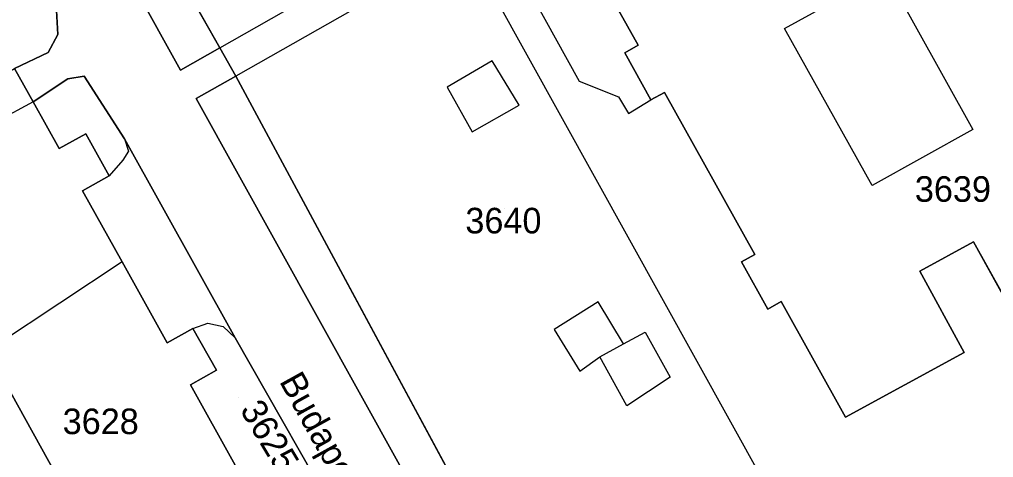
# Model space of a CAD drawing. Extents: x -262715 to -259381, y -1237238 to -1231182.
# Drawn here: x -261788.7 to -261712.6, y -1235895.7 to -1235861.4 of the extents above; entities that cross this region are included whole.
import ezdxf

# ---------------------------------------------------------------- set-up
doc = ezdxf.new("R2010")
doc.units = 0
for name, color, linetype in [('body_kn', 7, 'Continuous'), ('kladpar_druhypozemkov', 7, 'Continuous'), ('kladpar_hranice', 7, 'Continuous'), ('kladpar_parcelnecisla', 7, 'Continuous'), ('kladpar_plochy', 7, 'Continuous'), ('popisy', 7, 'Continuous'), ('zappar_hrandruhpozemk', 7, 'Continuous')]:
    doc.layers.add(name, color=color, linetype=linetype)

msp = doc.modelspace()

# ---------------------------------------------------------------- linework, layer by layer
at = {"layer": 'body_kn'}
for p, q in [((-261785.69, -1235862.62), (-261785.69, -1235862.62)), ((-261728.89, -1235862.15), (-261728.89, -1235862.15)), ((-261740.34, -1235863.46), (-261740.34, -1235863.46)), ((-261786.47, -1235864.01), (-261786.47, -1235864.01)), ((-261773.04, -1235863.66), (-261773.04, -1235863.66)), ((-261773.04, -1235863.66), (-261773.04, -1235863.66)), ((-261741.39, -1235864.05), (-261741.39, -1235864.05)), ((-261751.75, -1235864.67), (-261751.75, -1235864.67)), ((-261776.11, -1235865.4), (-261776.11, -1235865.4)), ((-261784.92, -1235866.09), (-261784.92, -1235866.09)), ((-261783.65, -1235865.88), (-261783.65, -1235865.88)), ((-261771.78, -1235865.86), (-261771.78, -1235865.86)), ((-261744.94, -1235866.26), (-261744.94, -1235866.26)), ((-261755.27, -1235866.74), (-261755.27, -1235866.74)), ((-261738.28, -1235867.14), (-261738.28, -1235867.14)), ((-261787.63, -1235867.88), (-261787.63, -1235867.88)), ((-261787.63, -1235867.88), (-261787.63, -1235867.88)), ((-261774.88, -1235867.61), (-261774.88, -1235867.61)), ((-261741.86, -1235867.49), (-261741.86, -1235867.49)), ((-261739.34, -1235867.73), (-261739.34, -1235867.73)), ((-261749.63, -1235868.14), (-261749.63, -1235868.14)), ((-261741.08, -1235868.79), (-261741.08, -1235868.79)), ((-261753.32, -1235870.21), (-261753.32, -1235870.21)), ((-261753.32, -1235870.21), (-261753.32, -1235870.21)), ((-261714.16, -1235870.03), (-261714.16, -1235870.03)), ((-261783.52, -1235870.37), (-261783.52, -1235870.37)), ((-261780.5, -1235870.78), (-261780.5, -1235870.78)), ((-261780.5, -1235870.78), (-261780.5, -1235870.78)), ((-261785.6, -1235871.53), (-261785.6, -1235871.53)), ((-261780.17, -1235871.72), (-261780.17, -1235871.72)), ((-261780.63, -1235872.44), (-261780.63, -1235872.44)), ((-261781.7, -1235873.67), (-261781.7, -1235873.67)), ((-261783.77, -1235874.82), (-261783.77, -1235874.82)), ((-261722.04, -1235874.42), (-261722.04, -1235874.42)), ((-261714.11, -1235878.81), (-261714.11, -1235878.81)), ((-261731.22, -1235879.8), (-261731.22, -1235879.8)), ((-261780.68, -1235880.37), (-261780.68, -1235880.37)), ((-261780.68, -1235880.37), (-261780.68, -1235880.37)), ((-261732.27, -1235880.39), (-261732.27, -1235880.39)), ((-261718.32, -1235881.11), (-261718.32, -1235881.11)), ((-261743.47, -1235883.51), (-261743.47, -1235883.51)), ((-261729.15, -1235883.49), (-261729.15, -1235883.49)), ((-261730.21, -1235884.08), (-261730.21, -1235884.08)), ((-261773.97, -1235885.17), (-261773.97, -1235885.17)), ((-261772.79, -1235885.44), (-261772.79, -1235885.44)), ((-261775.15, -1235885.59), (-261775.15, -1235885.59)), ((-261775.15, -1235885.59), (-261775.15, -1235885.59)), ((-261746.89, -1235885.66), (-261746.89, -1235885.66)), ((-261739.79, -1235885.87), (-261739.79, -1235885.87)), ((-261777.16, -1235886.71), (-261777.16, -1235886.71)), ((-261771.84, -1235886.32), (-261771.84, -1235886.32)), ((-261741.48, -1235886.78), (-261741.48, -1235886.78)), ((-261741.48, -1235886.78), (-261741.48, -1235886.78)), ((-261743.34, -1235887.82), (-261743.34, -1235887.82)), ((-261743.34, -1235887.82), (-261743.34, -1235887.82)), ((-261714.86, -1235887.47), (-261714.86, -1235887.47)), ((-261773.3, -1235888.86), (-261773.3, -1235888.86)), ((-261744.89, -1235888.93), (-261744.89, -1235888.93)), ((-261775.33, -1235889.99), (-261775.33, -1235889.99)), ((-261737.84, -1235889.39), (-261737.84, -1235889.39)), ((-261737.84, -1235889.39), (-261737.84, -1235889.39)), ((-261741.22, -1235891.63), (-261741.22, -1235891.63)), ((-261724.12, -1235892.51), (-261724.12, -1235892.51))]:
    msp.add_line(p, q, dxfattribs=at)
at = {"layer": 'kladpar_druhypozemkov'}
for p, q in [((-261715.51, -1235873.9), (-261715.51, -1235873.9)), ((-261750.79, -1235876.19), (-261750.79, -1235876.19)), ((-261771.61, -1235890.95), (-261771.61, -1235890.95)), ((-261782.54, -1235891.97), (-261782.54, -1235891.97))]:
    msp.add_line(p, q, dxfattribs=at)
at = {"layer": 'kladpar_hranice'}
for points in [[(-261691.43, -1235863.79), (-261681.28, -1235881.5), (-261681.98, -1235883.56), (-261682.9, -1235883.79), (-261699.17, -1235893.03), (-261700.98, -1235894), (-261704.6, -1235896.11), (-261722.66, -1235906.12), (-261725.03, -1235907.42), (-261733.37, -1235912.02), (-261736.22, -1235907.1), (-261738.92, -1235908.7), (-261745.38, -1235896.97), (-261752.86, -1235901), (-261771.78, -1235865.86), (-261773.04, -1235863.66), (-261799.8, -1235816.48), (-261785.52, -1235807.84), (-261785.53, -1235785.51), (-261788.57, -1235776.95), (-261785.71, -1235775.44), (-261771.63, -1235767.47), (-261769.96, -1235770.12)], [(-261788.57, -1235776.95), (-261785.53, -1235785.51), (-261785.52, -1235807.84), (-261799.8, -1235816.48), (-261773.04, -1235863.66), (-261776.11, -1235865.4), (-261804.74, -1235813.85)], [(-261804.74, -1235813.85), (-261776.11, -1235865.4), (-261773.04, -1235863.66), (-261771.78, -1235865.86), (-261774.88, -1235867.61), (-261755.7, -1235902.16)], [(-261790.38, -1235853.42), (-261785.81, -1235860.73), (-261785.69, -1235862.62), (-261786.47, -1235864.01), (-261789.09, -1235865.26)], [(-261712.23, -1235852.84), (-261701.56, -1235871.46), (-261696.95, -1235869.13), (-261693.45, -1235875.63), (-261694.5, -1235876.2), (-261691.3, -1235882.5), (-261697.09, -1235885.73), (-261696.51, -1235886.78), (-261702.95, -1235890.37), (-261703.53, -1235889.31), (-261707.18, -1235891.34), (-261714.11, -1235878.81), (-261718.32, -1235881.11), (-261714.86, -1235887.47), (-261724.12, -1235892.51), (-261729.15, -1235883.49), (-261730.21, -1235884.08), (-261732.27, -1235880.39), (-261731.22, -1235879.8), (-261738.28, -1235867.14), (-261739.34, -1235867.73), (-261741.39, -1235864.05), (-261740.34, -1235863.46), (-261745.47, -1235854.27)], [(-261745.47, -1235854.27), (-261740.34, -1235863.46), (-261741.39, -1235864.05), (-261739.34, -1235867.73), (-261738.28, -1235867.14), (-261731.22, -1235879.8), (-261732.27, -1235880.39), (-261730.21, -1235884.08), (-261729.15, -1235883.49), (-261724.12, -1235892.51), (-261714.86, -1235887.47), (-261718.32, -1235881.11), (-261714.11, -1235878.81), (-261707.18, -1235891.34), (-261703.53, -1235889.31), (-261702.95, -1235890.37), (-261696.51, -1235886.78), (-261697.09, -1235885.73), (-261691.3, -1235882.5), (-261694.5, -1235876.2), (-261693.45, -1235875.63), (-261696.95, -1235869.13)], [(-261763.12, -1235901.63), (-261771.84, -1235886.32), (-261780.5, -1235870.78), (-261783.65, -1235865.88), (-261784.92, -1235866.09), (-261787.63, -1235867.88), (-261789.09, -1235865.26), (-261786.47, -1235864.01), (-261785.69, -1235862.62), (-261785.81, -1235860.73)], [(-261789.09, -1235865.26), (-261787.63, -1235867.88), (-261785.6, -1235871.53), (-261783.52, -1235870.37), (-261781.7, -1235873.67), (-261783.77, -1235874.82), (-261780.68, -1235880.37), (-261777.16, -1235886.71), (-261775.15, -1235885.59), (-261773.3, -1235888.86), (-261775.33, -1235889.99), (-261771.84, -1235896.27), (-261782.85, -1235902.39), (-261791.21, -1235887.37), (-261798.75, -1235873.83), (-261799.72, -1235872.09), (-261799.97, -1235871.65), (-261789.09, -1235865.26)], [(-261787.63, -1235867.88), (-261784.92, -1235866.09), (-261783.65, -1235865.88), (-261780.5, -1235870.78), (-261771.84, -1235886.32), (-261763.12, -1235901.63)], [(-261725.03, -1235907.42), (-261718.8, -1235917.92), (-261718.92, -1235918.83), (-261735.63, -1235930.02), (-261738.02, -1235930.76), (-261740.03, -1235930.66), (-261746.27, -1235918.95), (-261746.26, -1235917.66), (-261745.37, -1235915.34), (-261741.2, -1235908.8), (-261744.58, -1235902.96), (-261753.5, -1235903.09), (-261755.7, -1235902.16), (-261774.88, -1235867.61), (-261771.78, -1235865.86), (-261752.86, -1235901), (-261745.38, -1235896.97), (-261738.92, -1235908.7), (-261736.22, -1235907.1), (-261733.37, -1235912.02), (-261725.03, -1235907.42)], [(-261771.84, -1235896.27), (-261775.33, -1235889.99), (-261773.3, -1235888.86), (-261775.15, -1235885.59), (-261777.16, -1235886.71), (-261780.68, -1235880.37), (-261783.77, -1235874.82), (-261781.7, -1235873.67), (-261783.52, -1235870.37), (-261785.6, -1235871.53), (-261787.63, -1235867.88)], [(-261798.75, -1235873.83), (-261791.21, -1235887.37), (-261782.85, -1235902.39), (-261782.29, -1235903.4), (-261789.02, -1235907.13), (-261794.06, -1235909.94), (-261795.64, -1235907.11), (-261797.03, -1235904.62), (-261799.86, -1235899.54), (-261805.7, -1235889.08), (-261808.69, -1235883.73), (-261811.5, -1235878.7), (-261806.49, -1235875.88), (-261799.72, -1235872.09), (-261798.75, -1235873.83)]]:
    msp.add_lwpolyline(points, dxfattribs=at)
at = {"layer": 'kladpar_plochy'}
for p, q in [((-261773.04, -1235863.66), (-261799.8, -1235816.48)), ((-261745.47, -1235854.27), (-261740.34, -1235863.46)), ((-261740.34, -1235863.46), (-261741.39, -1235864.05)), ((-261771.78, -1235865.86), (-261773.04, -1235863.66)), ((-261741.39, -1235864.05), (-261739.34, -1235867.73)), ((-261752.86, -1235901), (-261771.78, -1235865.86)), ((-261739.34, -1235867.73), (-261738.28, -1235867.14)), ((-261738.28, -1235867.14), (-261731.22, -1235879.8)), ((-261718.32, -1235881.11), (-261714.11, -1235878.81)), ((-261714.11, -1235878.81), (-261707.18, -1235891.34)), ((-261731.22, -1235879.8), (-261732.27, -1235880.39)), ((-261732.27, -1235880.39), (-261730.21, -1235884.08)), ((-261714.86, -1235887.47), (-261718.32, -1235881.11)), ((-261730.21, -1235884.08), (-261729.15, -1235883.49)), ((-261729.15, -1235883.49), (-261724.12, -1235892.51)), ((-261724.12, -1235892.51), (-261714.86, -1235887.47))]:
    msp.add_line(p, q, dxfattribs=at)
for points in [[(-261789.38, -1235774.41), (-261788.57, -1235776.95), (-261785.53, -1235785.51), (-261785.52, -1235807.84), (-261799.8, -1235816.48), (-261773.04, -1235863.66), (-261776.11, -1235865.4), (-261804.74, -1235813.85)], [(-261804.74, -1235813.85), (-261776.11, -1235865.4), (-261773.04, -1235863.66), (-261771.78, -1235865.86), (-261774.88, -1235867.61), (-261755.7, -1235902.16)], [(-261790.38, -1235853.42), (-261785.81, -1235860.73), (-261785.69, -1235862.62), (-261786.47, -1235864.01), (-261789.09, -1235865.26)], [(-261712.23, -1235852.84), (-261701.56, -1235871.46), (-261696.95, -1235869.13), (-261693.45, -1235875.63), (-261694.5, -1235876.2), (-261691.3, -1235882.5), (-261697.09, -1235885.73), (-261696.51, -1235886.78), (-261702.95, -1235890.37), (-261703.53, -1235889.31), (-261707.18, -1235891.34), (-261714.11, -1235878.81), (-261718.32, -1235881.11), (-261714.86, -1235887.47), (-261724.12, -1235892.51), (-261729.15, -1235883.49), (-261730.21, -1235884.08), (-261732.27, -1235880.39), (-261731.22, -1235879.8), (-261738.28, -1235867.14), (-261739.34, -1235867.73), (-261741.39, -1235864.05), (-261740.34, -1235863.46), (-261745.47, -1235854.27)], [(-261763.12, -1235901.63), (-261771.84, -1235886.32), (-261780.5, -1235870.78), (-261783.65, -1235865.88), (-261784.92, -1235866.09), (-261787.63, -1235867.88), (-261789.09, -1235865.26), (-261786.47, -1235864.01), (-261785.69, -1235862.62), (-261785.81, -1235860.73)], [(-261771.84, -1235896.27), (-261775.33, -1235889.99), (-261773.3, -1235888.86), (-261775.15, -1235885.59), (-261777.16, -1235886.71), (-261780.68, -1235880.37), (-261783.77, -1235874.82), (-261781.7, -1235873.67), (-261783.52, -1235870.37), (-261785.6, -1235871.53), (-261787.63, -1235867.88), (-261784.92, -1235866.09), (-261783.65, -1235865.88), (-261780.5, -1235870.78), (-261771.84, -1235886.32), (-261763.12, -1235901.63)]]:
    msp.add_lwpolyline(points, dxfattribs=at)
for points in [[(-261789.09, -1235865.26), (-261787.63, -1235867.88), (-261785.6, -1235871.53), (-261783.52, -1235870.37), (-261781.7, -1235873.67), (-261783.77, -1235874.82), (-261780.68, -1235880.37), (-261777.16, -1235886.71), (-261775.15, -1235885.59), (-261773.3, -1235888.86), (-261775.33, -1235889.99), (-261771.84, -1235896.27), (-261782.85, -1235902.39), (-261791.21, -1235887.37), (-261798.75, -1235873.83), (-261799.72, -1235872.09), (-261799.97, -1235871.65)], [(-261725.03, -1235907.42), (-261718.8, -1235917.92), (-261718.92, -1235918.83), (-261735.63, -1235930.02), (-261738.02, -1235930.76), (-261740.03, -1235930.66), (-261746.27, -1235918.95), (-261746.26, -1235917.66), (-261745.37, -1235915.34), (-261741.2, -1235908.8), (-261744.58, -1235902.96), (-261753.5, -1235903.09), (-261755.7, -1235902.16), (-261774.88, -1235867.61), (-261771.78, -1235865.86), (-261752.86, -1235901), (-261745.38, -1235896.97), (-261738.92, -1235908.7), (-261736.22, -1235907.1), (-261733.37, -1235912.02)], [(-261798.75, -1235873.83), (-261791.21, -1235887.37), (-261782.85, -1235902.39), (-261782.29, -1235903.4), (-261789.02, -1235907.13), (-261794.06, -1235909.94), (-261795.64, -1235907.11), (-261797.03, -1235904.62), (-261799.86, -1235899.54), (-261805.7, -1235889.08), (-261808.69, -1235883.73), (-261811.5, -1235878.7), (-261806.49, -1235875.88), (-261799.72, -1235872.09)]]:
    msp.add_lwpolyline(points, close=True, dxfattribs=at)
at = {"layer": 'zappar_hrandruhpozemk'}
for p, q in [((-261773.04, -1235863.66), (-261755.67, -1235853.77)), ((-261754.4, -1235856), (-261771.78, -1235865.86)), ((-261725.03, -1235907.42), (-261753.29, -1235856.5)), ((-261750.12, -1235856.9), (-261744.94, -1235866.26)), ((-261728.89, -1235862.15), (-261721.01, -1235857.75)), ((-261722.04, -1235874.42), (-261728.89, -1235862.15)), ((-261787.63, -1235867.88), (-261798.75, -1235873.83)), ((-261753.32, -1235870.21), (-261749.63, -1235868.14)), ((-261780.5, -1235870.78), (-261780.17, -1235871.72)), ((-261780.17, -1235871.72), (-261780.63, -1235872.44)), ((-261780.63, -1235872.44), (-261781.7, -1235873.67)), ((-261780.68, -1235880.37), (-261791.21, -1235887.37)), ((-261743.47, -1235883.51), (-261746.89, -1235885.66)), ((-261741.48, -1235886.78), (-261743.47, -1235883.51)), ((-261775.15, -1235885.59), (-261773.97, -1235885.17)), ((-261773.97, -1235885.17), (-261772.79, -1235885.44)), ((-261772.79, -1235885.44), (-261771.84, -1235886.32)), ((-261743.34, -1235887.82), (-261741.48, -1235886.78)), ((-261741.22, -1235891.63), (-261743.34, -1235887.82)), ((-261737.84, -1235889.39), (-261741.22, -1235891.63))]:
    msp.add_line(p, q, dxfattribs=at)
for points in [[(-261721.01, -1235857.75), (-261714.16, -1235870.03), (-261722.04, -1235874.42)], [(-261749.63, -1235868.14), (-261751.75, -1235864.67), (-261755.27, -1235866.74), (-261753.32, -1235870.21)], [(-261744.94, -1235866.26), (-261741.86, -1235867.49), (-261741.08, -1235868.79), (-261739.34, -1235867.73)], [(-261746.89, -1235885.66), (-261744.89, -1235888.93), (-261743.34, -1235887.82)], [(-261741.48, -1235886.78), (-261739.79, -1235885.87), (-261737.84, -1235889.39)]]:
    msp.add_lwpolyline(points, dxfattribs=at)

# ---------------------------------------------------------------- texts
at = {"layer": 'kladpar_parcelnecisla'}
for s, p in [('3639', (-261718.705, -1235875.69)), ('3640', (-261753.844, -1235878.16)), ('3628', (-261785.323, -1235893.85))]:
    msp.add_text(s, height=2, dxfattribs=at).set_placement(p)
msp.add_text('3625/1', height=2, rotation=301, dxfattribs=at).set_placement((-261771.51, -1235891.949))
at = {"layer": 'popisy'}
msp.add_text('Budapeštianska', height=2, rotation=299, dxfattribs=at).set_placement((-261768.427, -1235889.716))

doc.saveas('drawing.dxf')
